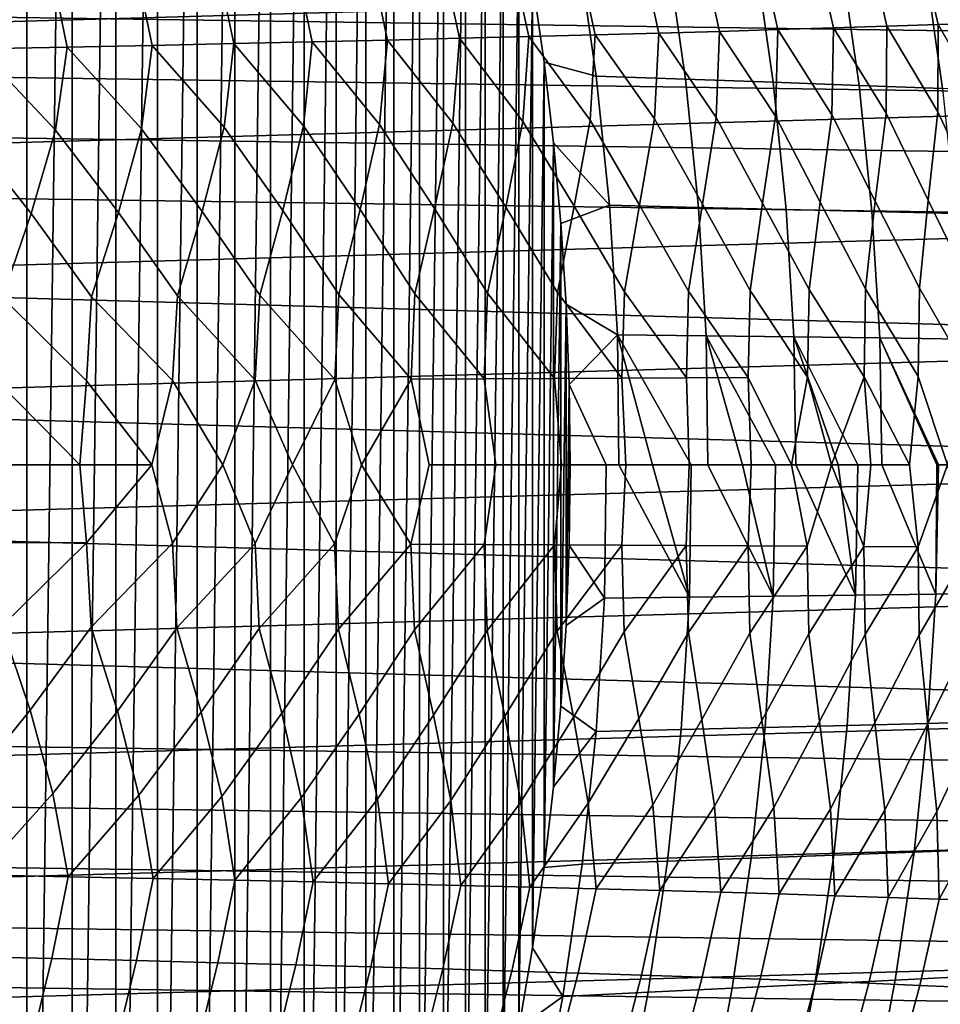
# Model space of a CAD drawing. Header units: metres. Extents: x -166 to 33, y -71 to 34.
# Tile 262 of 332: x 19.66 to 26.44, y -3.97 to 3.28. Entities that reach past the tile are written whole.
import ezdxf

# ---------------------------------------------------------------- set-up
doc = ezdxf.new("R2010")
doc.units = ezdxf.units.M
doc.layers.add('solid_12208131', color=7, linetype='CONTINUOUS')

msp = doc.modelspace()

# ---------------------------------------------------------------- linework, layer by layer
at = {"layer": 'solid_12208131'}
for points in [[(19.361843, -13.476766, -0.2), (19.361843, 13.476766, -0.2), (19.709709, 12.977894, -0.2)], [(19.709709, -12.977894, -0.2), (19.361843, -13.476766, -0.2), (19.709709, 12.977894, -0.2)], [(19.709709, -12.977894, -0.2), (19.709709, 12.977894, -0.2), (20.044388, 12.47051, -0.2)], [(20.044388, -12.47051, -0.2), (19.709709, -12.977894, -0.2), (20.044388, 12.47051, -0.2)], [(20.044388, -12.47051, -0.2), (20.044388, 12.47051, -0.2), (20.365232, 11.955765, -0.2)], [(20.365232, -11.955765, -0.2), (20.044388, -12.47051, -0.2), (20.365232, 11.955765, -0.2)], [(20.365232, -11.955765, -0.2), (20.365232, 11.955765, -0.2), (20.671801, 11.434378, -0.2)], [(20.671801, -11.434378, -0.2), (20.365232, -11.955765, -0.2), (20.671801, 11.434378, -0.2)], [(20.671801, -11.434378, -0.2), (20.671801, 11.434378, -0.2), (20.963987, 10.906807, -0.2)], [(20.963987, -10.906807, -0.2), (20.671801, -11.434378, -0.2), (20.963987, 10.906807, -0.2)], [(20.963987, -10.906807, -0.2), (20.963987, 10.906807, -0.2), (21.241747, 10.373182, -0.2)], [(21.241747, -10.373182, -0.2), (20.963987, -10.906807, -0.2), (21.241747, 10.373182, -0.2)], [(21.241747, -10.373182, -0.2), (21.241747, 10.373182, -0.2), (21.504913, 9.834017, -0.2)], [(21.504913, -9.834017, -0.2), (21.241747, -10.373182, -0.2), (21.504913, 9.834017, -0.2)], [(21.504913, -9.834017, -0.2), (21.504913, 9.834017, -0.2), (21.75351, 9.289262, -0.2)], [(21.75351, -9.289262, -0.2), (21.504913, -9.834017, -0.2), (21.75351, 9.289262, -0.2)], [(21.75351, -9.289262, -0.2), (21.75351, 9.289262, -0.2), (21.987547, 8.738887, -0.2)], [(21.987547, -8.738887, -0.2), (21.75351, -9.289262, -0.2), (21.987547, 8.738887, -0.2)], [(21.987547, -8.738887, -0.2), (21.987547, 8.738887, -0.2), (22.207045, 8.182924, -0.2)], [(22.207045, -8.182924, -0.2), (21.987547, -8.738887, -0.2), (22.207045, 8.182924, -0.2)], [(22.207045, -8.182924, -0.2), (22.207045, 8.182924, -0.2), (22.412022, 7.621381, -0.2)], [(22.412022, -7.621381, -0.2), (22.207045, -8.182924, -0.2), (22.412022, 7.621381, -0.2)], [(22.412022, -7.621381, -0.2), (22.412022, 7.621381, -0.2), (22.602476, 7.054336, -0.2)], [(22.602476, -7.054336, -0.2), (22.412022, -7.621381, -0.2), (22.602476, 7.054336, -0.2)], [(22.602476, -7.054336, -0.2), (22.602476, 7.054336, -0.2), (22.778418, 6.481793, -0.2)], [(22.778418, -6.481793, -0.2), (22.602476, -7.054336, -0.2), (22.778418, 6.481793, -0.2)], [(22.778418, -6.481793, -0.2), (22.778418, 6.481793, -0.2), (22.939608, 5.904369, -0.2)], [(22.939608, -5.904369, -0.2), (22.778418, -6.481793, -0.2), (22.939608, 5.904369, -0.2)], [(22.939608, -5.904369, -0.2), (22.939608, 5.904369, -0.2), (23.08596, 5.322375, -0.2)], [(23.08596, -5.322375, -0.2), (22.939608, -5.904369, -0.2), (23.08596, 5.322375, -0.2)], [(23.08596, -5.322375, -0.2), (23.08596, 5.322375, -0.2), (23.217134, 4.737045, -0.2)], [(23.217134, -4.737045, -0.2), (23.08596, -5.322375, -0.2), (23.217134, 4.737045, -0.2)], [(23.217134, -4.737045, -0.2), (23.217134, 4.737045, -0.2), (23.33309, 4.148677, -0.2)], [(30.802364, 4.470584, 136.199997), (0.060778, 3.594098, 136.199997), (-0.119247, 2.703632, 136.199997), (31.032755, 3.591484, 136.199997)], [(23.33309, -4.148677, -0.2), (23.217134, -4.737045, -0.2), (23.33309, 4.148677, -0.2)], [(23.33309, -4.148677, -0.2), (23.33309, 4.148677, -0.2), (23.433741, 3.55764, -0.2)], [(0.322384, 4.010475, 136.449997), (30.882923, 3.572757, 136.449997), (30.978956, 3.131518, 136.449997), (0.213885, 3.572466, 136.449997)], [(25.240944, 3.204218, 182.986984), (25.651695, 3.216944, 181.210938), (25.509579, 3.846735, 181.176071), (25.100359, 3.831522, 182.9505)], [(25.651695, 3.216944, 181.210938), (26.04476, 3.229678, 179.434967), (25.90114, 3.861958, 179.401703), (25.509579, 3.846735, 181.176071)], [(26.04476, 3.229678, 179.434967), (26.420841, 3.242429, 177.659271), (26.275751, 3.877202, 177.627594), (25.90114, 3.861958, 179.401703)], [(26.420841, 3.242429, 177.659271), (26.780645, 3.255207, 175.884125), (26.634113, 3.892478, 175.853989), (26.275751, 3.877202, 177.627594)], [(22.897148, 3.140385, 191.859192), (23.406895, 3.153209, 190.087006), (23.272791, 3.770543, 190.043732), (22.764759, 3.755212, 191.814148)], [(23.406895, 3.153209, 190.087006), (23.895468, 3.165995, 188.313187), (23.759687, 3.785828, 188.271652), (23.272791, 3.770543, 190.043732)], [(23.768305, 3.808494, 2.124293), (23.903595, 2.862072, 2.096106), (23.51894, 2.965108, -0.2), (23.433741, 3.55764, -0.2)], [(23.895468, 3.165995, 188.313187), (24.363537, 3.178753, 186.538345), (24.22612, 3.801079, 186.49852), (23.759687, 3.785828, 188.271652)], [(24.425564, 3.777955, 6.207717), (24.559855, 2.839142, 6.180161), (23.903595, 2.862072, 2.096106), (23.768305, 3.808494, 2.124293)], [(24.363537, 3.178753, 186.538345), (24.811792, 3.191491, 184.762878), (24.672775, 3.816307, 184.724731), (24.22612, 3.801079, 186.49852)], [(25.073006, 3.747548, 10.308386), (25.206316, 2.816306, 10.281551), (24.559855, 2.839142, 6.180161), (24.425564, 3.777955, 6.207717)], [(24.811792, 3.191491, 184.762878), (25.240944, 3.204218, 182.986984), (25.100359, 3.831522, 182.9505), (24.672775, 3.816307, 184.724731)], [(20.633085, 3.088521, 198.919815), (21.2342, 3.10159, 197.16008), (21.107195, 3.708837, 197.109619), (20.507963, 3.693213, 198.867523)], [(21.2342, 3.10159, 197.16008), (21.811468, 3.114584, 195.396332), (21.682629, 3.72437, 195.347702), (21.107195, 3.708837, 197.109619)], [(21.811468, 3.114584, 195.396332), (22.365562, 3.127513, 193.629166), (22.234926, 3.739825, 193.582336), (21.682629, 3.72437, 195.347702)], [(22.365562, 3.127513, 193.629166), (22.897148, 3.140385, 191.859192), (22.764759, 3.755212, 191.814148), (22.234926, 3.739825, 193.582336)], [(25.706877, 3.717181, 14.426397), (25.839224, 2.793493, 14.400371), (25.206316, 2.816306, 10.281551), (25.073006, 3.747548, 10.308386)], [(26.323441, 3.68676, 18.562035), (26.454836, 2.770631, 18.536903), (25.839224, 2.793493, 14.400371), (25.706877, 3.717181, 14.426397)], [(19.356655, 3.06212, 202.424957), (20.007462, 3.075367, 200.674957), (19.884262, 3.67749, 200.620819), (19.235424, 3.661654, 202.368958)], [(20.007462, 3.075367, 200.674957), (20.633085, 3.088521, 198.919815), (20.507963, 3.693213, 198.867523), (19.884262, 3.67749, 200.620819)], [(26.919035, 3.656189, 22.716587), (27.049486, 2.747651, 22.692438), (26.454836, 2.770631, 18.536903), (26.323441, 3.68676, 18.562035)], [(31.032755, 3.591484, 136.199997), (-0.119247, 2.703632, 136.199997), (-0.248221, 1.805308, 136.199997), (31.21262, 2.701139, 136.199997)], [(0.213885, 3.572466, 136.449997), (30.978956, 3.131518, 136.449997), (31.062429, 2.687394, 136.449997), (0.117855, 3.131227, 136.449997)], [(23.433741, -3.55764, -0.2), (23.33309, -4.148677, -0.2), (23.433741, 3.55764, -0.2)], [(23.433741, -3.55764, -0.2), (23.433741, 3.55764, -0.2), (23.51894, 2.965108, -0.2)], [(24.787441, 2.55729, 185.350235), (24.811792, 3.191491, 184.762878), (24.363537, 3.178753, 186.538345)], [(25.128181, 1.926512, 184.360626), (25.222771, 2.567481, 183.577332), (24.811792, 3.191491, 184.762878), (24.787441, 2.55729, 185.350235)], [(25.222771, 2.567481, 183.577332), (25.240944, 3.204218, 182.986984), (24.811792, 3.191491, 184.762878)], [(25.55246, 1.934146, 182.592255), (25.63954, 2.577668, 181.804214), (25.240944, 3.204218, 182.986984), (25.222771, 2.567481, 183.577332)], [(25.63954, 2.577668, 181.804214), (25.651695, 3.216944, 181.210938), (25.240944, 3.204218, 182.986984)], [(25.958675, 1.941781, 180.823837), (26.038454, 2.587859, 180.031113), (25.651695, 3.216944, 181.210938), (25.63954, 2.577668, 181.804214)], [(26.038454, 2.587859, 180.031113), (26.04476, 3.229678, 179.434967), (25.651695, 3.216944, 181.210938)], [(26.347525, 1.949421, 179.055573), (26.420218, 2.598062, 178.25824), (26.04476, 3.229678, 179.434967), (26.038454, 2.587859, 180.031113)], [(26.420218, 2.598062, 178.25824), (26.420841, 3.242429, 177.659271), (26.04476, 3.229678, 179.434967)], [(26.719709, 1.957073, 177.287689), (26.785532, 2.608283, 176.485855), (26.420841, 3.242429, 177.659271), (26.420218, 2.598062, 178.25824)], [(26.785532, 2.608283, 176.485855), (26.780645, 3.255207, 175.884125), (26.420841, 3.242429, 177.659271)], [(0.117855, 3.131227, 136.449997), (31.062429, 2.687394, 136.449997), (31.133169, 2.241114, 136.449997), (0.0344, 2.687157, 136.449997)], [(22.308096, 2.506029, 194.200256), (22.365562, 3.127513, 193.629166), (21.811468, 3.114584, 195.396332)], [(22.711618, 1.88816, 193.191513), (22.846575, 2.516347, 192.433823), (22.365562, 3.127513, 193.629166), (22.308096, 2.506029, 194.200256)], [(22.846575, 2.516347, 192.433823), (22.897148, 3.140385, 191.859192), (22.365562, 3.127513, 193.629166)], [(23.236542, 1.895873, 191.428207), (23.363085, 2.526625, 190.665024), (22.897148, 3.140385, 191.859192), (22.846575, 2.516347, 192.433823)], [(23.363085, 2.526625, 190.665024), (23.406895, 3.153209, 190.087006), (22.897148, 3.140385, 191.859192)], [(23.739998, 1.903559, 189.662918), (23.858288, 2.536869, 188.89444), (23.406895, 3.153209, 190.087006), (23.363085, 2.526625, 190.665024)], [(23.858288, 2.536869, 188.89444), (23.895468, 3.165995, 188.313187), (23.406895, 3.153209, 190.087006)], [(24.222645, 1.911224, 187.896225), (24.332846, 2.547089, 187.122696), (23.895468, 3.165995, 188.313187), (23.858288, 2.536869, 188.89444)], [(24.332846, 2.547089, 187.122696), (24.363537, 3.178753, 186.538345), (23.895468, 3.165995, 188.313187)], [(24.685143, 1.918873, 186.128677), (24.787441, 2.55729, 185.350235), (24.363537, 3.178753, 186.538345), (24.332846, 2.547089, 187.122696)], [(19.741951, 1.849002, 201.957458), (19.921198, 2.464211, 201.230408), (19.356655, 3.06212, 202.424957), (19.262901, 2.453582, 202.976151)], [(19.921198, 2.464211, 201.230408), (20.007462, 3.075367, 200.674957), (19.356655, 3.06212, 202.424957)], [(20.384087, 1.856931, 200.212952), (20.554197, 2.474762, 199.479385), (20.007462, 3.075367, 200.674957), (19.921198, 2.464211, 201.230408)], [(20.554197, 2.474762, 199.479385), (20.633085, 3.088521, 198.919815), (20.007462, 3.075367, 200.674957)], [(21.001461, 1.864806, 198.463547), (21.162571, 2.485244, 197.723633), (20.633085, 3.088521, 198.919815), (20.554197, 2.474762, 199.479385)], [(21.162571, 2.485244, 197.723633), (21.2342, 3.10159, 197.16008), (20.633085, 3.088521, 198.919815)], [(21.594736, 1.872632, 196.709763), (21.746983, 2.495664, 195.96373), (21.2342, 3.10159, 197.16008), (21.162571, 2.485244, 197.723633)], [(21.746983, 2.495664, 195.96373), (21.811468, 3.114584, 195.396332), (21.2342, 3.10159, 197.16008)], [(22.164568, 1.880415, 194.952225), (22.308096, 2.506029, 194.200256), (21.811468, 3.114584, 195.396332), (21.746983, 2.495664, 195.96373)], [(23.51894, -2.965108, -0.2), (23.433741, -3.55764, -0.2), (23.51894, 2.965108, -0.2)], [(24.000622, 1.910786, 2.075891), (23.588627, 2.371515, -0.2), (23.51894, 2.965108, -0.2), (23.903595, 2.862072, 2.096106)], [(23.51894, -2.965108, -0.2), (23.51894, 2.965108, -0.2), (23.588627, 2.371515, -0.2)], [(24.559855, 2.839142, 6.180161), (24.656162, 1.895505, 6.160399), (24.000622, 1.910786, 2.075891), (23.903595, 2.862072, 2.096106)], [(25.206316, 2.816306, 10.281551), (25.301924, 1.880277, 10.262306), (24.656162, 1.895505, 6.160399), (24.559855, 2.839142, 6.180161)], [(25.839224, 2.793493, 14.400371), (25.934141, 1.865056, 14.381705), (25.301924, 1.880277, 10.262306), (25.206316, 2.816306, 10.281551)], [(26.454836, 2.770631, 18.536903), (26.54907, 1.849794, 18.518879), (25.934141, 1.865056, 14.381705), (25.839224, 2.793493, 14.400371)], [(31.21262, 2.701139, 136.199997), (-0.248221, 1.805308, 136.199997), (-0.325803, 0.90286, 136.199997), (31.3414, 1.803235, 136.199997)], [(0.0344, 2.687157, 136.449997), (31.133169, 2.241114, 136.449997), (31.191105, 1.793371, 136.449997), (-0.036319, 2.240965, 136.449997)], [(24.584164, 1.279253, 186.783249), (24.685143, 1.918873, 186.128677), (24.332846, 2.547089, 187.122696), (24.222645, 1.911224, 187.896225)], [(25.037033, 1.284381, 185.005859), (25.128181, 1.926512, 184.360626), (24.787441, 2.55729, 185.350235), (24.685143, 1.918873, 186.128677)], [(25.47069, 1.289504, 183.228104), (25.55246, 1.934146, 182.592255), (25.222771, 2.567481, 183.577332), (25.128181, 1.926512, 184.360626)], [(25.885843, 1.294626, 181.450211), (25.958675, 1.941781, 180.823837), (25.63954, 2.577668, 181.804214), (25.55246, 1.934146, 182.592255)], [(26.283203, 1.299751, 179.672424), (26.347525, 1.949421, 179.055573), (26.038454, 2.587859, 180.031113), (25.958675, 1.941781, 180.823837)], [(26.663477, 1.304882, 177.894943), (26.719709, 1.957073, 177.287689), (26.420218, 2.598062, 178.25824), (26.347525, 1.949421, 179.055573)], [(20.81842, 1.242918, 199.178146), (21.001461, 1.864806, 198.463547), (20.554197, 2.474762, 199.479385), (20.384087, 1.856931, 200.212952)], [(21.424896, 1.248182, 197.416534), (21.594736, 1.872632, 196.709763), (21.162571, 2.485244, 197.723633), (21.001461, 1.864806, 198.463547)], [(22.007423, 1.253416, 195.650879), (22.164568, 1.880415, 194.952225), (21.746983, 2.495664, 195.96373), (21.594736, 1.872632, 196.709763)], [(22.566664, 1.258622, 193.881805), (22.711618, 1.88816, 193.191513), (22.308096, 2.506029, 194.200256), (22.164568, 1.880415, 194.952225)], [(23.103291, 1.263805, 192.109909), (23.236542, 1.895873, 191.428207), (22.846575, 2.516347, 192.433823), (22.711618, 1.88816, 193.191513)], [(23.617971, 1.268969, 190.335785), (23.739998, 1.903559, 189.662918), (23.363085, 2.526625, 190.665024), (23.236542, 1.895873, 191.428207)], [(24.111372, 1.274117, 188.560028), (24.222645, 1.911224, 187.896225), (23.858288, 2.536869, 188.89444), (23.739998, 1.903559, 189.662918)], [(19.530928, 1.232284, 202.686951), (19.741951, 1.849002, 201.957458), (19.262901, 2.453582, 202.976151), (19.074392, 1.841013, 203.696518)], [(20.187321, 1.23762, 200.935135), (20.384087, 1.856931, 200.212952), (19.921198, 2.464211, 201.230408), (19.741951, 1.849002, 201.957458)], [(23.588627, -2.371515, -0.2), (23.51894, -2.965108, -0.2), (23.588627, 2.371515, -0.2)], [(24.000622, 1.910786, 2.075891), (23.642792, 1.777647, -0.2), (23.588627, 2.371515, -0.2)], [(23.588627, -2.371515, -0.2), (23.588627, 2.371515, -0.2), (23.642792, 1.777647, -0.2)], [(-0.036319, 2.240965, 136.449997), (31.191105, 1.793371, 136.449997), (31.268379, 0.895766, 136.449997), (-0.094238, 1.793319, 136.449997)], [(23.078985, 0.631894, 192.327499), (23.103291, 1.263805, 192.109909), (22.711618, 1.88816, 193.191513), (22.566664, 1.258622, 193.881805)], [(23.596188, 0.634476, 190.554718), (23.617971, 1.268969, 190.335785), (23.236542, 1.895873, 191.428207), (23.103291, 1.263805, 192.109909)], [(24.09206, 0.63705, 188.780243), (24.111372, 1.274117, 188.560028), (23.739998, 1.903559, 189.662918), (23.617971, 1.268969, 190.335785)], [(24.000622, 1.910786, 2.075891), (24.059069, 0.956244, 2.063714), (23.68144, 1.18375, -0.2), (23.642792, 1.777647, -0.2)], [(24.656162, 1.895505, 6.160399), (24.714178, 0.948637, 6.148495), (24.059069, 0.956244, 2.063714), (24.000622, 1.910786, 2.075891)], [(24.56727, 0.639618, 187.0047), (24.584164, 1.279253, 186.783249), (24.222645, 1.911224, 187.896225), (24.111372, 1.274117, 188.560028)], [(25.022503, 0.642181, 185.228516), (25.037033, 1.284381, 185.005859), (24.685143, 1.918873, 186.128677), (24.584164, 1.279253, 186.783249)], [(25.301924, 1.880277, 10.262306), (25.359518, 0.941044, 10.250712), (24.714178, 0.948637, 6.148495), (24.656162, 1.895505, 6.160399)], [(25.458464, 0.644742, 183.451935), (25.47069, 1.289504, 183.228104), (25.128181, 1.926512, 184.360626), (25.037033, 1.284381, 185.005859)], [(25.875858, 0.647302, 181.675217), (25.885843, 1.294626, 181.450211), (25.55246, 1.934146, 182.592255), (25.47069, 1.289504, 183.228104)], [(26.275398, 0.649863, 179.89856), (26.283203, 1.299751, 179.672424), (25.958675, 1.941781, 180.823837), (25.885843, 1.294626, 181.450211)], [(26.657789, 0.652427, 178.122208), (26.663477, 1.304882, 177.894943), (26.347525, 1.949421, 179.055573), (26.283203, 1.299751, 179.672424)], [(20.14971, 0.618798, 201.145126), (20.187321, 1.23762, 200.935135), (19.741951, 1.849002, 201.957458), (19.530928, 1.232284, 202.686951)], [(20.783558, 0.621449, 199.389755), (20.81842, 1.242918, 199.178146), (20.384087, 1.856931, 200.212952), (20.187321, 1.23762, 200.935135)], [(21.392742, 0.624081, 197.62973), (21.424896, 1.248182, 197.416534), (21.001461, 1.864806, 198.463547), (20.81842, 1.242918, 199.178146)], [(21.97793, 0.626699, 195.865601), (22.007423, 1.253416, 195.650879), (21.594736, 1.872632, 196.709763), (21.424896, 1.248182, 197.416534)], [(22.539789, 0.629302, 194.097992), (22.566664, 1.258622, 193.881805), (22.164568, 1.880415, 194.952225), (22.007423, 1.253416, 195.650879)], [(25.934141, 1.865056, 14.381705), (25.991322, 0.933441, 14.370461), (25.359518, 0.941044, 10.250712), (25.301924, 1.880277, 10.262306)], [(26.54907, 1.849794, 18.518879), (26.605839, 0.925804, 18.50802), (25.991322, 0.933441, 14.370461), (25.934141, 1.865056, 14.381705)], [(31.3414, 1.803235, 136.199997), (-0.325803, 0.90286, 136.199997), (-0.351867, 0, 136.199997), (31.418823, 0.901596, 136.199997)], [(-0.094238, 1.793319, 136.449997), (31.268379, 0.895766, 136.449997), (31.2943, 0, 136.449997), (-0.171501, 0.895859, 136.449997)], [(23.642792, -1.777647, -0.2), (23.588627, -2.371515, -0.2), (23.642792, 1.777647, -0.2)], [(23.642792, -1.777647, -0.2), (23.642792, 1.777647, -0.2), (23.68144, 1.18375, -0.2)], [(20.187321, 1.23762, 200.935135), (20.14971, 0.618798, 201.145126), (20.630913, 0, 199.856461), (20.783558, 0.621449, 199.389755)], [(20.81842, 1.242918, 199.178146), (20.783558, 0.621449, 199.389755), (21.153229, 0, 198.369263), (21.392742, 0.624081, 197.62973)], [(21.424896, 1.248182, 197.416534), (21.392742, 0.624081, 197.62973), (21.667608, 0, 196.850616), (21.97793, 0.626699, 195.865601)], [(22.007423, 1.253416, 195.650879), (21.97793, 0.626699, 195.865601), (22.17441, 0, 195.297867), (22.539789, 0.629302, 194.097992)], [(22.539789, 0.629302, 194.097992), (23.078985, 0.631894, 192.327499), (22.566664, 1.258622, 193.881805)], [(23.078985, 0.631894, 192.327499), (23.596188, 0.634476, 190.554718), (23.103291, 1.263805, 192.109909)], [(23.596188, 0.634476, 190.554718), (24.09206, 0.63705, 188.780243), (23.617971, 1.268969, 190.335785)], [(24.09206, 0.63705, 188.780243), (24.56727, 0.639618, 187.0047), (24.111372, 1.274117, 188.560028)], [(24.56727, 0.639618, 187.0047), (25.022503, 0.642181, 185.228516), (24.584164, 1.279253, 186.783249)], [(25.037033, 1.284381, 185.005859), (25.022503, 0.642181, 185.228516), (25.342461, 0, 183.988998), (25.458464, 0.644742, 183.451935)], [(25.47069, 1.289504, 183.228104), (25.458464, 0.644742, 183.451935), (25.636789, 0, 182.761017), (25.875858, 0.647302, 181.675217)], [(25.885843, 1.294626, 181.450211), (25.875858, 0.647302, 181.675217), (26.211245, 0, 180.252014), (26.275398, 0.649863, 179.89856)], [(26.283203, 1.299751, 179.672424), (26.275398, 0.649863, 179.89856), (26.49102, 0, 178.971634), (26.657789, 0.652427, 178.122208)], [(19.530928, 1.232284, 202.686951), (19.490526, 0.616129, 202.895264), (20.101242, 0, 201.312119), (20.14971, 0.618798, 201.145126)], [(23.68144, -1.18375, -0.2), (23.642792, -1.777647, -0.2), (23.68144, 1.18375, -0.2)], [(24.059069, 0.956244, 2.063714), (23.704603, 0.591272, -0.2), (23.68144, 1.18375, -0.2)], [(23.68144, -1.18375, -0.2), (23.68144, 1.18375, -0.2), (23.704603, 0.591272, -0.2)], [(24.059069, 0.956244, 2.063714), (24.070969, 0.000056, 2.012278), (23.977459, 0.000042, 1.434154), (23.704603, 0.591272, -0.2)], [(24.316837, 0.000089, 3.537764), (24.070969, 0.000056, 2.012278), (24.059069, 0.956244, 2.063714)], [(24.602205, 0.000123, 5.319543), (24.316837, 0.000089, 3.537764), (24.059069, 0.956244, 2.063714)], [(24.714178, 0.948637, 6.148495), (24.7257, 0.000136, 6.094884), (24.602205, 0.000123, 5.319543), (24.059069, 0.956244, 2.063714)], [(24.979918, 0.000162, 7.700048), (24.7257, 0.000136, 6.094884), (24.714178, 0.948637, 6.148495)], [(25.22271, 0.000182, 9.245812), (24.979918, 0.000162, 7.700048), (24.714178, 0.948637, 6.148495)], [(25.359518, 0.941044, 10.250712), (25.37324, 0.000193, 10.211138), (25.22271, 0.000182, 9.245812), (24.714178, 0.948637, 6.148495)], [(31.418823, 0.901596, 136.199997), (-0.351867, 0, 136.199997), (-0.325886, -0.90159, 136.199997), (31.444803, 0, 136.199997)], [(-0.171501, 0.895859, 136.449997), (31.2943, 0, 136.449997), (31.268379, -0.89582, 136.449997), (-0.197421, 0, 136.449997)], [(25.685055, 0.00021, 12.229635), (25.37324, 0.000193, 10.211138), (25.359518, 0.941044, 10.250712)], [(25.83057, 0.000216, 13.181171), (25.685055, 0.00021, 12.229635), (25.359518, 0.941044, 10.250712)], [(25.991322, 0.933441, 14.370461), (26.006598, 0.000222, 14.341168), (25.83057, 0.000216, 13.181171), (25.359518, 0.941044, 10.250712)], [(26.404078, -0.952961, 17.140213), (26.006598, 0.000222, 14.341168), (25.991322, 0.933441, 14.370461), (26.412327, 0.000225, 17.056316)], [(26.423904, 0.000225, 17.134727), (26.412327, 0.000225, 17.056316), (25.991322, 0.933441, 14.370461)], [(26.605839, 0.925804, 18.50802), (26.622036, 0.000222, 18.485178), (26.423904, 0.000225, 17.134727), (25.991322, 0.933441, 14.370461)], [(19.490526, 0.616129, 202.895264), (19.563551, 0, 202.739456), (20.101242, 0, 201.312119)], [(20.14971, 0.618798, 201.145126), (20.101242, 0, 201.312119), (20.630913, 0, 199.856461)], [(20.783558, 0.621449, 199.389755), (20.630913, 0, 199.856461), (20.782135, -0.578581, 199.398788), (21.153229, 0, 198.369263)], [(21.392742, 0.624081, 197.62973), (21.153229, 0, 198.369263), (21.391434, -0.581033, 197.638824), (21.667608, 0, 196.850616)], [(21.97793, 0.626699, 195.865601), (21.667608, 0, 196.850616), (21.976734, -0.58347, 195.874771), (22.17441, 0, 195.297867)], [(22.539789, 0.629302, 194.097992), (22.17441, 0, 195.297867), (22.538706, -0.585894, 194.107224), (22.673456, 0, 193.709747)], [(22.539789, 0.629302, 194.097992), (22.673456, 0, 193.709747), (23.164454, 0, 192.085312), (23.078985, 0.631894, 192.327499)], [(23.078985, 0.631894, 192.327499), (23.164454, 0, 192.085312), (23.647575, 0, 190.421982), (23.596188, 0.634476, 190.554718)], [(23.596188, 0.634476, 190.554718), (23.647575, 0, 190.421982), (24.122015, 0, 188.720444), (24.09206, 0.63705, 188.780243)], [(23.704603, -0.591272, -0.2), (23.68144, -1.18375, -0.2), (23.704603, 0.591272, -0.2)], [(23.977459, 0.000042, 1.434154), (23.712276, 0, -0.2), (23.704603, 0.591272, -0.2)], [(23.704603, -0.591272, -0.2), (23.704603, 0.591272, -0.2), (23.712276, 0, -0.2)], [(24.09206, 0.63705, 188.780243), (24.122015, 0, 188.720444), (24.587648, 0, 186.979095), (24.56727, 0.639618, 187.0047)], [(24.56727, 0.639618, 187.0047), (24.587648, 0, 186.979095), (25.043751, 0, 185.198578), (25.022503, 0.642181, 185.228516)], [(25.022503, 0.642181, 185.228516), (25.043751, 0, 185.198578), (25.342461, 0, 183.988998)], [(25.458464, 0.644742, 183.451935), (25.342461, 0, 183.988998), (25.458006, -0.600268, 183.461502), (25.636789, 0, 182.761017)], [(25.875858, 0.647302, 181.675217), (25.636789, 0, 182.761017), (25.926472, 0, 181.515137)], [(25.875858, 0.647302, 181.675217), (25.926472, 0, 181.515137), (26.211245, 0, 180.252014)], [(26.275398, 0.649863, 179.89856), (26.211245, 0, 180.252014), (26.275129, -0.605036, 179.908218), (26.49102, 0, 178.971634)], [(-0.248465, -1.803227, 136.199997), (31.418739, -0.902858, 136.199997), (31.444803, 0, 136.199997), (-0.325886, -0.90159, 136.199997)], [(31.19112, -1.793244, 136.449997), (-0.1715, -0.895804, 136.449997), (-0.197421, 0, 136.449997), (31.268379, -0.89582, 136.449997)], [(23.704603, -0.591272, -0.2), (23.712276, 0, -0.2), (23.977459, 0.000042, 1.434154), (23.964756, -0.983099, 1.4875)], [(23.964756, -0.983099, 1.4875), (23.977459, 0.000042, 1.434154), (24.070969, 0.000056, 2.012278), (24.590185, -0.97549, 5.376864)], [(24.590185, -0.97549, 5.376864), (24.070969, 0.000056, 2.012278), (24.316837, 0.000089, 3.537764)], [(24.590185, -0.97549, 5.376864), (24.316837, 0.000089, 3.537764), (24.602205, 0.000123, 5.319543)], [(24.590185, -0.97549, 5.376864), (24.602205, 0.000123, 5.319543), (24.7257, 0.000136, 6.094884), (25.207386, -0.967944, 9.282043)], [(25.207386, -0.967944, 9.282043), (24.7257, 0.000136, 6.094884), (24.979918, 0.000162, 7.700048)], [(25.207386, -0.967944, 9.282043), (24.979918, 0.000162, 7.700048), (25.22271, 0.000182, 9.245812)], [(25.207386, -0.967944, 9.282043), (25.22271, 0.000182, 9.245812), (25.37324, 0.000193, 10.211138), (25.813101, -0.960442, 13.203116)], [(25.813101, -0.960442, 13.203116), (25.37324, 0.000193, 10.211138), (25.685055, 0.00021, 12.229635)], [(25.813101, -0.960442, 13.203116), (25.685055, 0.00021, 12.229635), (25.83057, 0.000216, 13.181171)], [(25.813101, -0.960442, 13.203116), (25.83057, 0.000216, 13.181171), (26.006598, 0.000222, 14.341168), (26.404078, -0.952961, 17.140213)], [(26.404078, -0.952961, 17.140213), (26.412327, 0.000225, 17.056316), (26.423904, 0.000225, 17.134727)], [(26.404078, -0.952961, 17.140213), (26.423904, 0.000225, 17.134727), (26.622036, 0.000222, 18.485178), (26.977123, -0.945491, 21.094181)], [(19.488869, -0.573629, 202.904144), (20.148169, -0.576114, 201.154083), (20.101242, 0, 201.312119), (19.563551, 0, 202.739456)], [(20.148169, -0.576114, 201.154083), (20.630913, 0, 199.856461), (20.101242, 0, 201.312119)], [(20.183691, -1.194994, 200.954773), (20.782135, -0.578581, 199.398788), (20.630913, 0, 199.856461), (20.148169, -0.576114, 201.154083)], [(20.815044, -1.20011, 199.197922), (21.391434, -0.581033, 197.638824), (21.153229, 0, 198.369263), (20.782135, -0.578581, 199.398788)], [(21.421772, -1.205192, 197.436462), (21.976734, -0.58347, 195.874771), (21.667608, 0, 196.850616), (21.391434, -0.581033, 197.638824)], [(22.004545, -1.210245, 195.670975), (22.538706, -0.585894, 194.107224), (22.17441, 0, 195.297867), (21.976734, -0.58347, 195.874771)], [(22.538706, -0.585894, 194.107224), (23.078012, -0.588307, 192.336792), (23.164454, 0, 192.085312), (22.673456, 0, 193.709747)], [(23.078012, -0.588307, 192.336792), (23.59532, -0.590711, 190.564056), (23.647575, 0, 190.421982), (23.164454, 0, 192.085312)], [(23.59532, -0.590711, 190.564056), (24.091299, -0.593107, 188.789658), (24.122015, 0, 188.720444), (23.647575, 0, 190.421982)], [(24.091299, -0.593107, 188.789658), (24.566614, -0.595497, 187.014145), (24.587648, 0, 186.979095), (24.122015, 0, 188.720444)], [(24.566614, -0.595497, 187.014145), (25.021948, -0.597884, 185.238022), (25.043751, 0, 185.198578), (24.587648, 0, 186.979095)], [(25.021948, -0.597884, 185.238022), (25.458006, -0.600268, 183.461502), (25.342461, 0, 183.988998), (25.043751, 0, 185.198578)], [(25.469416, -1.24509, 183.249069), (25.875498, -0.602651, 181.68483), (25.636789, 0, 182.761017), (25.458006, -0.600268, 183.461502)], [(25.875498, -0.602651, 181.68483), (25.926472, 0, 181.515137), (25.636789, 0, 182.761017)], [(25.875498, -0.602651, 181.68483), (26.275129, -0.605036, 179.908218), (26.211245, 0, 180.252014), (25.926472, 0, 181.515137)], [(26.282339, -1.254984, 179.693604), (26.657612, -0.607423, 178.131927), (26.49102, 0, 178.971634), (26.275129, -0.605036, 179.908218)], [(19.527039, -1.189841, 202.706421), (20.148169, -0.576114, 201.154083), (19.488869, -0.573629, 202.904144)], [(19.73391, -1.806589, 201.993103), (20.183691, -1.194994, 200.954773), (20.148169, -0.576114, 201.154083), (19.527039, -1.189841, 202.706421)], [(20.376503, -1.814337, 200.248901), (20.815044, -1.20011, 199.197922), (20.782135, -0.578581, 199.398788), (20.183691, -1.194994, 200.954773)], [(20.994328, -1.822032, 198.499786), (21.421772, -1.205192, 197.436462), (21.391434, -0.581033, 197.638824), (20.815044, -1.20011, 199.197922)], [(21.588045, -1.829679, 196.746292), (22.004545, -1.210245, 195.670975), (21.976734, -0.58347, 195.874771), (21.421772, -1.205192, 197.436462)], [(22.158316, -1.837284, 194.989029), (22.56403, -1.215273, 193.902039), (22.538706, -0.585894, 194.107224), (22.004545, -1.210245, 195.670975)], [(22.56403, -1.215273, 193.902039), (23.078012, -0.588307, 192.336792), (22.538706, -0.585894, 194.107224)], [(22.705793, -1.844852, 193.228592), (23.100895, -1.220277, 192.130264), (23.078012, -0.588307, 192.336792), (22.56403, -1.215273, 193.902039)], [(23.100895, -1.220277, 192.130264), (23.59532, -0.590711, 190.564056), (23.078012, -0.588307, 192.336792)], [(23.231138, -1.852388, 191.465546), (23.61581, -1.225263, 190.356277), (23.59532, -0.590711, 190.564056), (23.100895, -1.220277, 192.130264)], [(23.61581, -1.225263, 190.356277), (24.091299, -0.593107, 188.789658), (23.59532, -0.590711, 190.564056)], [(23.735008, -1.859898, 189.7005), (24.10944, -1.230234, 188.580643), (24.091299, -0.593107, 188.789658), (23.61581, -1.225263, 190.356277)], [(23.964756, -0.983099, 1.4875), (23.68144, -1.18375, -0.2), (23.704603, -0.591272, -0.2)], [(24.10944, -1.230234, 188.580643), (24.566614, -0.595497, 187.014145), (24.091299, -0.593107, 188.789658)], [(24.21806, -1.867387, 187.934036), (24.582457, -1.235193, 186.803986), (24.566614, -0.595497, 187.014145), (24.10944, -1.230234, 188.580643)], [(24.582457, -1.235193, 186.803986), (25.021948, -0.597884, 185.238022), (24.566614, -0.595497, 187.014145)], [(24.680954, -1.87486, 186.166733), (25.035545, -1.240144, 185.026703), (25.021948, -0.597884, 185.238022), (24.582457, -1.235193, 186.803986)], [(25.035545, -1.240144, 185.026703), (25.458006, -0.600268, 183.461502), (25.021948, -0.597884, 185.238022)], [(25.124378, -1.882324, 184.398895), (25.469416, -1.24509, 183.249069), (25.458006, -0.600268, 183.461502), (25.035545, -1.240144, 185.026703)], [(25.549034, -1.889782, 182.630753), (25.884777, -1.250036, 181.471298), (25.875498, -0.602651, 181.68483), (25.469416, -1.24509, 183.249069)], [(25.884777, -1.250036, 181.471298), (26.275129, -0.605036, 179.908218), (25.875498, -0.602651, 181.68483)], [(25.955614, -1.897241, 180.862549), (26.282339, -1.254984, 179.693604), (26.275129, -0.605036, 179.908218), (25.884777, -1.250036, 181.471298)], [(26.344822, -1.904706, 179.094498), (26.662809, -1.259939, 177.916245), (26.657612, -0.607423, 178.131927), (26.282339, -1.254984, 179.693604)], [(-0.119684, -2.701131, 136.199997), (31.341158, -1.805306, 136.199997), (31.418739, -0.902858, 136.199997), (-0.248465, -1.803227, 136.199997)], [(31.133202, -2.240872, 136.449997), (-0.094224, -1.793446, 136.449997), (-0.1715, -0.895804, 136.449997), (31.19112, -1.793244, 136.449997)], [(23.964756, -0.983099, 1.4875), (23.903055, -1.964453, 1.500379), (23.642792, -1.777647, -0.2), (23.68144, -1.18375, -0.2)], [(24.590185, -0.97549, 5.376864), (24.528925, -1.949328, 5.389474), (23.903055, -1.964453, 1.500379), (23.964756, -0.983099, 1.4875)], [(25.207386, -0.967944, 9.282043), (25.146557, -1.934308, 9.294347), (24.528925, -1.949328, 5.389474), (24.590185, -0.97549, 5.376864)], [(25.813101, -0.960442, 13.203116), (25.752693, -1.919351, 13.215079), (25.146557, -1.934308, 9.294347), (25.207386, -0.967944, 9.282043)], [(26.404078, -0.952961, 17.140213), (26.344086, -1.904415, 17.1518), (25.752693, -1.919351, 13.215079), (25.813101, -0.960442, 13.203116)], [(26.977123, -0.945491, 21.094181), (26.91754, -1.889467, 21.105356), (26.344086, -1.904415, 17.1518), (26.404078, -0.952961, 17.140213)], [(19.242697, -2.411303, 203.047058), (19.73391, -1.806589, 201.993103), (19.527039, -1.189841, 202.706421), (19.065887, -1.798783, 203.731842)], [(19.901884, -2.42175, 201.302002), (20.376503, -1.814337, 200.248901), (20.183691, -1.194994, 200.954773), (19.73391, -1.806589, 201.993103)], [(20.535765, -2.432121, 199.551651), (20.994328, -1.822032, 198.499786), (20.815044, -1.20011, 199.197922), (20.376503, -1.814337, 200.248901)], [(21.145006, -2.442424, 197.796555), (21.588045, -1.829679, 196.746292), (21.421772, -1.205192, 197.436462), (20.994328, -1.822032, 198.499786)], [(21.730272, -2.452665, 196.037277), (22.158316, -1.837284, 194.989029), (22.004545, -1.210245, 195.670975), (21.588045, -1.829679, 196.746292)], [(22.292225, -2.462852, 194.274414), (22.705793, -1.844852, 193.228592), (22.56403, -1.215273, 193.902039), (22.158316, -1.837284, 194.989029)], [(22.831532, -2.472992, 192.508575), (23.231138, -1.852388, 191.465546), (23.100895, -1.220277, 192.130264), (22.705793, -1.844852, 193.228592)], [(23.34885, -2.483093, 190.740341), (23.735008, -1.859898, 189.7005), (23.61581, -1.225263, 190.356277), (23.231138, -1.852388, 191.465546)], [(23.844849, -2.493161, 188.970306), (24.21806, -1.867387, 187.934036), (24.10944, -1.230234, 188.580643), (23.735008, -1.859898, 189.7005)], [(24.320187, -2.503204, 187.199066), (24.680954, -1.87486, 186.166733), (24.582457, -1.235193, 186.803986), (24.21806, -1.867387, 187.934036)], [(24.775541, -2.513228, 185.427124), (25.124378, -1.882324, 184.398895), (25.035545, -1.240144, 185.026703), (24.680954, -1.87486, 186.166733)], [(25.211613, -2.523242, 183.654724), (25.549034, -1.889782, 182.630753), (25.469416, -1.24509, 183.249069), (25.124378, -1.882324, 184.398895)], [(25.629105, -2.533253, 181.882095), (25.955614, -1.897241, 180.862549), (25.884777, -1.250036, 181.471298), (25.549034, -1.889782, 182.630753)], [(26.028719, -2.543267, 180.109482), (26.344822, -1.904706, 179.094498), (26.282339, -1.254984, 179.693604), (25.955614, -1.897241, 180.862549)], [(26.411163, -2.553292, 178.337097), (26.717352, -1.912181, 177.326813), (26.662809, -1.259939, 177.916245), (26.344822, -1.904706, 179.094498)], [(0.06018, -3.591479, 136.199997), (31.212185, -2.70363, 136.199997), (31.341158, -1.805306, 136.199997), (-0.119684, -2.701131, 136.199997)], [(31.062485, -2.687047, 136.449997), (-0.036286, -2.241207, 136.449997), (-0.094224, -1.793446, 136.449997), (31.133202, -2.240872, 136.449997)], [(19.364185, -3.020561, 202.428528), (19.901884, -2.42175, 201.302002), (19.73391, -1.806589, 201.993103), (19.242697, -2.411303, 203.047058)], [(23.903055, -1.964453, 1.500379), (23.588627, -2.371515, -0.2), (23.642792, -1.777647, -0.2)], [(20.015118, -3.033629, 200.678421), (20.535765, -2.432121, 199.551651), (20.376503, -1.814337, 200.248901), (19.901884, -2.42175, 201.302002)], [(20.640863, -3.046604, 198.923157), (21.145006, -2.442424, 197.796555), (20.994328, -1.822032, 198.499786), (20.535765, -2.432121, 199.551651)], [(21.242096, -3.059497, 197.1633), (21.730272, -2.452665, 196.037277), (21.588045, -1.829679, 196.746292), (21.145006, -2.442424, 197.796555)], [(21.819481, -3.072315, 195.399445), (22.292225, -2.462852, 194.274414), (22.158316, -1.837284, 194.989029), (21.730272, -2.452665, 196.037277)], [(22.373688, -3.085068, 193.632156), (22.831532, -2.472992, 192.508575), (22.705793, -1.844852, 193.228592), (22.292225, -2.462852, 194.274414)], [(22.905386, -3.097765, 191.862076), (23.34885, -2.483093, 190.740341), (23.231138, -1.852388, 191.465546), (22.831532, -2.472992, 192.508575)], [(23.415239, -3.110416, 190.089767), (23.844849, -2.493161, 188.970306), (23.735008, -1.859898, 189.7005), (23.34885, -2.483093, 190.740341)], [(23.903919, -3.123029, 188.315857), (24.320187, -2.503204, 187.199066), (24.21806, -1.867387, 187.934036), (23.844849, -2.493161, 188.970306)], [(24.372091, -3.135614, 186.540894), (24.775541, -2.513228, 185.427124), (24.680954, -1.87486, 186.166733), (24.320187, -2.503204, 187.199066)], [(24.82045, -3.148179, 184.765305), (25.211613, -2.523242, 183.654724), (25.124378, -1.882324, 184.398895), (24.775541, -2.513228, 185.427124)], [(24.528925, -1.949328, 5.389474), (24.427237, -2.919664, 5.410407), (23.800638, -2.942278, 1.521757), (23.903055, -1.964453, 1.500379)], [(25.146557, -1.934308, 9.294347), (25.04558, -2.897196, 9.314773), (24.427237, -2.919664, 5.410407), (24.528925, -1.949328, 5.389474)], [(25.752693, -1.919351, 13.215079), (25.652414, -2.874811, 13.234939), (25.04558, -2.897196, 9.314773), (25.146557, -1.934308, 9.294347)], [(25.249699, -3.160733, 182.989319), (25.629105, -2.533253, 181.882095), (25.549034, -1.889782, 182.630753), (25.211613, -2.523242, 183.654724)], [(25.660549, -3.173287, 181.213181), (26.028719, -2.543267, 180.109482), (25.955614, -1.897241, 180.862549), (25.629105, -2.533253, 181.882095)], [(26.344086, -1.904415, 17.1518), (26.244495, -2.852445, 17.171034), (25.652414, -2.874811, 13.234939), (25.752693, -1.919351, 13.215079)], [(26.053707, -3.185849, 179.437088), (26.411163, -2.553292, 178.337097), (26.344822, -1.904706, 179.094498), (26.028719, -2.543267, 180.109482)], [(26.91754, -1.889467, 21.105356), (26.81863, -2.830046, 21.123903), (26.244495, -2.852445, 17.171034), (26.344086, -1.904415, 17.1518)], [(26.42988, -3.198427, 177.661301), (26.777138, -2.563334, 176.56517), (26.717352, -1.912181, 177.326813), (26.411163, -2.553292, 178.337097)], [(23.903055, -1.964453, 1.500379), (23.800638, -2.942278, 1.521757), (23.51894, -2.965108, -0.2), (23.588627, -2.371515, -0.2)], [(30.979031, -3.131101, 136.449997), (0.034456, -2.687503, 136.449997), (-0.036286, -2.241207, 136.449997), (31.062485, -2.687047, 136.449997)], [(19.364185, -3.020561, 202.428528), (20.015118, -3.033629, 200.678421), (19.901884, -2.42175, 201.302002)], [(20.015118, -3.033629, 200.678421), (20.640863, -3.046604, 198.923157), (20.535765, -2.432121, 199.551651)], [(20.640863, -3.046604, 198.923157), (21.242096, -3.059497, 197.1633), (21.145006, -2.442424, 197.796555)], [(21.242096, -3.059497, 197.1633), (21.819481, -3.072315, 195.399445), (21.730272, -2.452665, 196.037277)], [(21.819481, -3.072315, 195.399445), (22.373688, -3.085068, 193.632156), (22.292225, -2.462852, 194.274414)], [(22.373688, -3.085068, 193.632156), (22.905386, -3.097765, 191.862076), (22.831532, -2.472992, 192.508575)], [(22.905386, -3.097765, 191.862076), (23.415239, -3.110416, 190.089767), (23.34885, -2.483093, 190.740341)], [(23.415239, -3.110416, 190.089767), (23.903919, -3.123029, 188.315857), (23.844849, -2.493161, 188.970306)], [(23.903919, -3.123029, 188.315857), (24.372091, -3.135614, 186.540894), (24.320187, -2.503204, 187.199066)], [(24.372091, -3.135614, 186.540894), (24.82045, -3.148179, 184.765305), (24.775541, -2.513228, 185.427124)], [(24.82045, -3.148179, 184.765305), (25.249699, -3.160733, 182.989319), (25.211613, -2.523242, 183.654724)], [(25.249699, -3.160733, 182.989319), (25.660549, -3.173287, 181.213181), (25.629105, -2.533253, 181.882095)], [(25.660549, -3.173287, 181.213181), (26.053707, -3.185849, 179.437088), (26.028719, -2.543267, 180.109482)], [(26.053707, -3.185849, 179.437088), (26.42988, -3.198427, 177.661301), (26.411163, -2.553292, 178.337097)], [(26.42988, -3.198427, 177.661301), (26.789776, -3.211032, 175.886047), (26.777138, -2.563334, 176.56517)], [(30.883003, -3.572325, 136.449997), (0.117929, -3.131644, 136.449997), (0.034456, -2.687503, 136.449997), (30.979031, -3.131101, 136.449997)], [(0.290573, -4.470582, 136.199997), (31.03216, -3.594096, 136.199997), (31.212185, -2.70363, 136.199997), (0.06018, -3.591479, 136.199997)], [(25.04558, -2.897196, 9.314773), (24.904793, -3.854891, 9.343252), (24.285458, -3.884767, 5.439592), (24.427237, -2.919664, 5.410407)], [(25.652414, -2.874811, 13.234939), (25.512602, -3.825118, 13.262628), (24.904793, -3.854891, 9.343252), (25.04558, -2.897196, 9.314773)], [(26.244495, -2.852445, 17.171034), (26.10564, -3.795363, 17.197851), (25.512602, -3.825118, 13.262628), (25.652414, -2.874811, 13.234939)], [(26.81863, -2.830046, 21.123903), (26.680725, -3.765552, 21.149765), (26.10564, -3.795363, 17.197851), (26.244495, -2.852445, 17.171034)], [(23.800638, -2.942278, 1.521757), (23.657843, -3.914829, 1.551562), (23.433741, -3.55764, -0.2), (23.51894, -2.965108, -0.2)], [(24.427237, -2.919664, 5.410407), (24.285458, -3.884767, 5.439592), (23.657843, -3.914829, 1.551562), (23.800638, -2.942278, 1.521757)], [(19.893414, -3.636199, 200.624969), (20.015118, -3.033629, 200.678421), (19.364185, -3.020561, 202.428528), (19.244427, -3.620541, 202.373245)], [(20.51726, -3.651747, 198.871536), (20.640863, -3.046604, 198.923157), (20.015118, -3.033629, 200.678421), (19.893414, -3.636199, 200.624969)], [(21.116636, -3.667195, 197.113495), (21.242096, -3.059497, 197.1633), (20.640863, -3.046604, 198.923157), (20.51726, -3.651747, 198.871536)], [(21.692207, -3.682554, 195.35144), (21.819481, -3.072315, 195.399445), (21.242096, -3.059497, 197.1633), (21.116636, -3.667195, 197.113495)], [(22.244642, -3.697836, 193.585938), (22.373688, -3.085068, 193.632156), (21.819481, -3.072315, 195.399445), (21.692207, -3.682554, 195.35144)], [(22.774609, -3.713051, 191.817612), (22.905386, -3.097765, 191.862076), (22.373688, -3.085068, 193.632156), (22.244642, -3.697836, 193.585938)], [(23.28277, -3.72821, 190.047058), (23.415239, -3.110416, 190.089767), (22.905386, -3.097765, 191.862076), (22.774609, -3.713051, 191.817612)], [(23.769794, -3.743324, 188.274857), (23.903919, -3.123029, 188.315857), (23.415239, -3.110416, 190.089767), (23.28277, -3.72821, 190.047058)], [(30.774506, -4.01032, 136.449997), (0.213965, -3.572897, 136.449997), (0.117929, -3.131644, 136.449997), (30.883003, -3.572325, 136.449997)], [(24.236351, -3.758404, 186.501587), (24.372091, -3.135614, 186.540894), (23.903919, -3.123029, 188.315857), (23.769794, -3.743324, 188.274857)], [(24.683126, -3.773461, 184.727661), (24.82045, -3.148179, 184.765305), (24.372091, -3.135614, 186.540894), (24.236351, -3.758404, 186.501587)], [(25.110828, -3.788505, 182.953308), (25.249699, -3.160733, 182.989319), (24.82045, -3.148179, 184.765305), (24.683126, -3.773461, 184.727661)], [(25.520164, -3.803548, 181.178757), (25.660549, -3.173287, 181.213181), (25.249699, -3.160733, 182.989319), (25.110828, -3.788505, 182.953308)], [(25.91184, -3.818601, 179.404251), (26.053707, -3.185849, 179.437088), (25.660549, -3.173287, 181.213181), (25.520164, -3.803548, 181.178757)], [(26.286562, -3.833674, 177.630035), (26.42988, -3.198427, 177.661301), (26.053707, -3.185849, 179.437088), (25.91184, -3.818601, 179.404251)], [(26.645033, -3.848778, 175.856308), (26.789776, -3.211032, 175.886047), (26.42988, -3.198427, 177.661301), (26.286562, -3.833674, 177.630035)], [(30.653692, -4.444589, 136.449997), (0.322451, -4.010863, 136.449997), (0.213965, -3.572897, 136.449997), (30.774506, -4.01032, 136.449997)], [(0.57061, -5.334953, 136.199997), (30.801682, -4.473136, 136.199997), (31.03216, -3.594096, 136.199997), (0.290573, -4.470582, 136.199997)], [(19.750086, -4.231722, 200.561462), (19.893414, -3.636199, 200.624969), (19.244427, -3.620541, 202.373245), (19.103403, -4.213507, 202.307556)], [(23.657843, -3.914829, 1.551562), (23.33309, -4.148677, -0.2), (23.433741, -3.55764, -0.2)], [(20.371683, -4.249809, 198.810196), (20.51726, -3.651747, 198.871536), (19.893414, -3.636199, 200.624969), (19.750086, -4.231722, 200.561462)], [(20.968859, -4.26778, 197.054306), (21.116636, -3.667195, 197.113495), (20.51726, -3.651747, 198.871536), (20.371683, -4.249809, 198.810196)], [(21.542284, -4.285648, 195.294373), (21.692207, -3.682554, 195.35144), (21.116636, -3.667195, 197.113495), (20.968859, -4.26778, 197.054306)], [(22.092619, -4.303426, 193.530991), (22.244642, -3.697836, 193.585938), (21.692207, -3.682554, 195.35144), (21.542284, -4.285648, 195.294373)], [(22.620535, -4.321126, 191.764755), (22.774609, -3.713051, 191.817612), (22.244642, -3.697836, 193.585938), (22.092619, -4.303426, 193.530991)], [(23.126692, -4.338762, 189.996262), (23.28277, -3.72821, 190.047058), (22.774609, -3.713051, 191.817612), (22.620535, -4.321126, 191.764755)], [(23.611757, -4.356345, 188.226105), (23.769794, -3.743324, 188.274857), (23.28277, -3.72821, 190.047058), (23.126692, -4.338762, 189.996262)], [(24.076401, -4.373888, 186.454849), (24.236351, -3.758404, 186.501587), (23.769794, -3.743324, 188.274857), (23.611757, -4.356345, 188.226105)], [(24.521305, -4.391406, 184.682892), (24.683126, -3.773461, 184.727661), (24.236351, -3.758404, 186.501587), (24.076401, -4.373888, 186.454849)], [(26.680725, -3.765552, 21.149765), (26.50415, -4.694308, 21.182878), (25.927853, -4.731476, 17.232189), (26.10564, -3.795363, 17.197851)], [(24.947178, -4.408908, 182.910477), (25.110828, -3.788505, 182.953308), (24.683126, -3.773461, 184.727661), (24.521305, -4.391406, 184.682892)], [(25.512602, -3.825118, 13.262628), (25.333584, -4.768568, 13.29808), (24.724529, -4.805676, 9.379716), (24.904793, -3.854891, 9.343252)], [(25.354721, -4.426409, 181.137833), (25.520164, -3.803548, 181.178757), (25.110828, -3.788505, 182.953308), (24.947178, -4.408908, 182.910477)], [(26.10564, -3.795363, 17.197851), (25.927853, -4.731476, 17.232189), (25.333584, -4.768568, 13.29808), (25.512602, -3.825118, 13.262628)], [(25.744644, -4.443921, 179.365204), (25.91184, -3.818601, 179.404251), (25.520164, -3.803548, 181.178757), (25.354721, -4.426409, 181.137833)], [(26.117647, -4.461457, 177.592819), (26.286562, -3.833674, 177.630035), (25.91184, -3.818601, 179.404251), (25.744644, -4.443921, 179.365204)], [(26.474436, -4.47903, 175.820923), (26.645033, -3.848778, 175.856308), (26.286562, -3.833674, 177.630035), (26.117647, -4.461457, 177.592819)], [(23.657843, -3.914829, 1.551562), (23.47501, -4.880362, 1.589725), (23.217134, -4.737045, -0.2), (23.33309, -4.148677, -0.2)], [(24.285458, -3.884767, 5.439592), (24.103924, -4.842906, 5.47696), (23.47501, -4.880362, 1.589725), (23.657843, -3.914829, 1.551562)], [(24.904793, -3.854891, 9.343252), (24.724529, -4.805676, 9.379716), (24.103924, -4.842906, 5.47696), (24.285458, -3.884767, 5.439592)]]:
    msp.add_3dface(points, dxfattribs=at)

doc.saveas('drawing.dxf')
